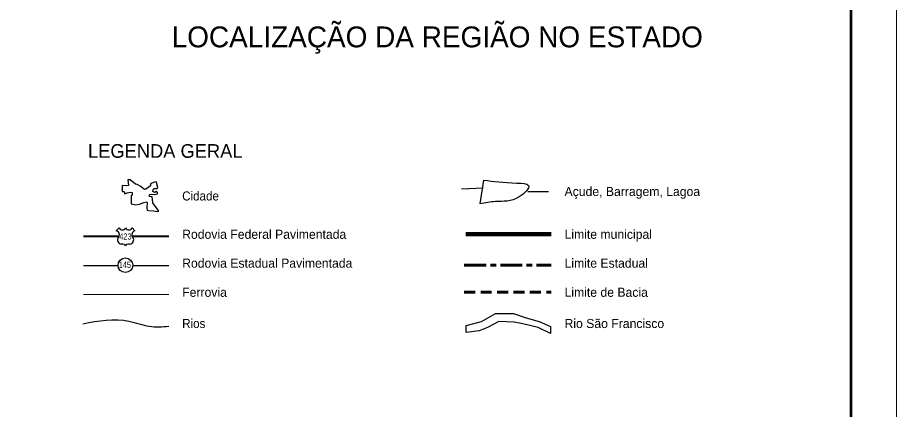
# Model space of a CAD drawing. Extents: x 553962 to 842807, y 8883888 to 9032388.
# Drawn here: x 794627 to 842807, y 8981489 to 9003004 of the extents above; entities that cross this region are included whole.
import ezdxf
from ezdxf.enums import TextEntityAlignment as Align

# ---------------------------------------------------------------- set-up
doc = ezdxf.new("R2010")
doc.units = 0
doc.header["$LTSCALE"] = 200
doc.linetypes.add('LONG_DASH_SHORT_DASH', pattern=[9.9, 6, -1.2, 1.5, -1.2])
doc.linetypes.add('MEDIUM_DASHED', pattern=[4.5, 3, -1.5])
for name, color, linetype, lineweight in [('3', 7, 'Continuous', 80), ('40', 7, 'Continuous', 25), ('5', 7, 'Continuous', 25), ('51', 7, 'Continuous', 25)]:
    doc.layers.add(name, color=color, linetype=linetype, lineweight=lineweight)

msp = doc.modelspace()

# ---------------------------------------------------------------- linework, layer by layer
at = {"layer": '3', "lineweight": 13}
msp.add_lwpolyline([(842807.3, 9032387.8), (842807.3, 8883887.8), (553961.7, 8883887.8), (553961.7, 9032387.8)], close=True, dxfattribs=at)
at = {"layer": '3', "lineweight": 53}
msp.add_lwpolyline([(840307.3, 9029887.8), (840307.3, 8886387.8), (560211.7, 8886387.8), (560211.7, 9029887.8)], close=True, dxfattribs=at)
at = {"layer": '5'}
for p, q in [((819986.1, 8992776.4), (820196.5, 8994082.1)), ((818972.7, 8993595.9), (820154.4, 8993661.6)), ((800040.9, 8991302.8), (800200.8, 8991462.7)), ((800900.1, 8991462.7), (801060.1, 8991302.8)), ((798245.8, 8989401.1), (800130.9, 8989401.1)), ((800938.3, 8989401.1), (802911.7, 8989401.1))]:
    msp.add_line(p, q, dxfattribs=at)
at = {"layer": '5', "lineweight": 40}
for p, q in [((798245.8, 8991003.6), (800200.4, 8991003.6)), ((800907.4, 8991003.6), (802911.7, 8991003.6))]:
    msp.add_line(p, q, dxfattribs=at)
at = {"layer": '5', "lineweight": 90}
msp.add_line((819206.8, 8991106.8), (823872.7, 8991106.8), dxfattribs=at)
at = {"layer": '5', "linetype": 'LONG_DASH_SHORT_DASH', "lineweight": 60}
msp.add_line((819116.2, 8989403.7), (823872.7, 8989403.7), dxfattribs=at)
at = {"layer": '5', "lineweight": 13}
msp.add_line((798245.8, 8987802.6), (802911.7, 8987802.6), dxfattribs=at)
at = {"layer": '5', "linetype": 'MEDIUM_DASHED', "lineweight": 60}
msp.add_line((819116.2, 8987922.7), (823872.7, 8987922.7), dxfattribs=at)
at = {"layer": '5'}
for points in [[(800804.6, 8994086.8), (800688.6, 8994097.7), (800673.2, 8994088.4), (800715.8, 8993783), (800616.9, 8993769.6), (800382.9, 8993785.8), (800364.5, 8993773.6), (800353.2, 8993693.2), (800358.3, 8993553.6), (800358.2, 8993556.7)], [(802050.1, 8992838.1), (802022.3, 8993007.8), (802003.4, 8993158.6), (801833.8, 8993177.4), (801852.7, 8993224.5), (801866.8, 8993266.9), (801880.9, 8993281.1), (801994, 8993299.9), (802135.3, 8993290.5), (802295.5, 8993318.7), (802305, 8993403.5), (802243.7, 8993455.3), (802144.8, 8993394.1), (802088.2, 8993422.4), (802036.4, 8993455.4), (802055.2, 8993549.6), (802102.3, 8993615.6), (802281.4, 8993625), (802314.3, 8993676.8), (802267.2, 8993884.1), (802253, 8993898.2), (802224.8, 8993983.1), (802140, 8993973.7), (801993.9, 8993912.4), (801913.8, 8993870), (801918.5, 8993761.7), (801777.2, 8993667.5), (801654.7, 8993582.7), (801588.7, 8993573.2), (801508.6, 8993615.7), (801339, 8993738.2), (801188.2, 8993832.5), (801089.2, 8993865.5), (800804.6, 8994086.8)], [(800358.2, 8993556.7), (800363.7, 8993460), (800472.5, 8993445.4), (800487.6, 8993422.1), (800487.7, 8993338.7), (800497.9, 8993328.5), (800633.4, 8993378.2), (800813.6, 8993412.6), (800906.6, 8993401.2), (800901.1, 8993347.7), (800911.2, 8993278), (800903.4, 8993248.9), (800862.8, 8993226.4), (800850.2, 8993179.5), (800862.8, 8992782.3), (800872.9, 8992772), (801118.8, 8992730.3), (801309.1, 8992755.7), (801546.5, 8992852.4), (801721.6, 8992882.9), (801730.9, 8992859.6), (801721.8, 8992556.9), (801736.4, 8992435.2), (801830.8, 8992414.6), (802099.9, 8992398.9), (802276.6, 8992360.3), (802368.9, 8992380.7), (802050.1, 8992838.1)]]:
    msp.add_lwpolyline(points, dxfattribs=at)
msp.add_lwpolyline([(819221.3, 8986090.7), (820068.5, 8986326.2), (820821.7, 8986750), (821810.1, 8986750), (822516.2, 8986514.6), (823222.2, 8986326.2), (823834.1, 8986043.6), (823834.1, 8985666.9), (823175.1, 8985996.5), (822327.9, 8986184.9), (821857.2, 8986279.1), (821009.9, 8986326.2), (820398, 8985996.5), (819927.3, 8985808.2), (819221.3, 8985714)], close=True, dxfattribs=at)
msp.add_circle((800537.1, 8989406.8), 401.3, dxfattribs=at)
for centre, radius, start, end in [((800375.6, 8991529.6), 187.2, 200.95927, 339.04073), ((800725.3, 8991529.6), 187.2, 200.95927, 339.04073), ((799978.8, 8991080.9), 230.3, 317.5721, 74.36886), ((801122.1, 8991080.9), 230.3, 105.62774, 222.4279), ((800332.3, 8990795.8), 224.7, 144.73733, 264.65778), ((800310.4, 8989982.3), 589.7, 72.89371, 89.90057), ((800456.1, 8990455.7), 94.4, 357.69345, 72.92955), ((800644.8, 8990455.7), 94.4, 107.07045, 182.30655), ((800790.6, 8989982.3), 589.7, 90.09943, 107.10629), ((800768.6, 8990795.8), 224.7, 275.34222, 35.26267)]:
    msp.add_arc(centre, radius, start, end, dxfattribs=at)
for points in [[(820196.5, 8994082.1), (822005.7, 8993913.7), (822636.8, 8993787.3), (822131.9, 8993155.5), (820827.6, 8992902.7), (819986.1, 8992776.4)], [(822597.1, 8993455.8), (822616.6, 8993455.6), (823737.8, 8993455.6)], [(798211.9, 8986197.8), (800734.6, 8986338.1), (801855.8, 8986057.5), (802911.7, 8986057.5)]]:
    msp.add_spline(points, degree=3, dxfattribs=at)

# ---------------------------------------------------------------- texts
at = {"layer": '40'}
msp.add_text('LOCALIZAÇÃO DA REGIÃO NO ESTADO', height=1146, dxfattribs=at).set_placement((803073.4, 9001369))
at = {"layer": '5'}
for s, height, p in [('LEGENDA GERAL', 750, (798487.2, 8995304)), ('Açude, Barragem, Lagoa', 500, (824612.1, 8993205.3)), ('Rodovia Federal Pavimentada', 500, (803651.1, 8990856.8)), ('Limite municipal', 500, (824612.1, 8990856.8)), ('Rodovia Estadual Pavimentada', 500, (803651.1, 8989271.2)), ('Limite Estadual', 500, (824612.1, 8989271.2)), ('Ferrovia', 500, (803651.1, 8987672.7)), ('Limite de Bacia', 500, (824612.1, 8987672.7)), ('Rio São Francisco', 500, (824612.1, 8985958.5))]:
    msp.add_text(s, height=height, dxfattribs=at).set_placement(p)
at = {"layer": '5', "width": 0.95}
for s, p in [('Cidade', (803651.1, 8992960.9)), ('Rios', (803651.1, 8985958.5))]:
    msp.add_text(s, height=500, dxfattribs=at).set_placement(p)
at = {"layer": '5', "width": 0.75}
for s, p in [('423', (800540.2, 8990811.2)), ('145', (800506.9, 8989258))]:
    msp.add_text(s, height=350, dxfattribs=at).set_placement(p, align=Align.CENTER)
at = {"layer": '51'}
msp.add_text('LEGENDA GERAL', height=750, dxfattribs=at).set_placement((798487.2, 8995304))

doc.saveas('drawing.dxf')
